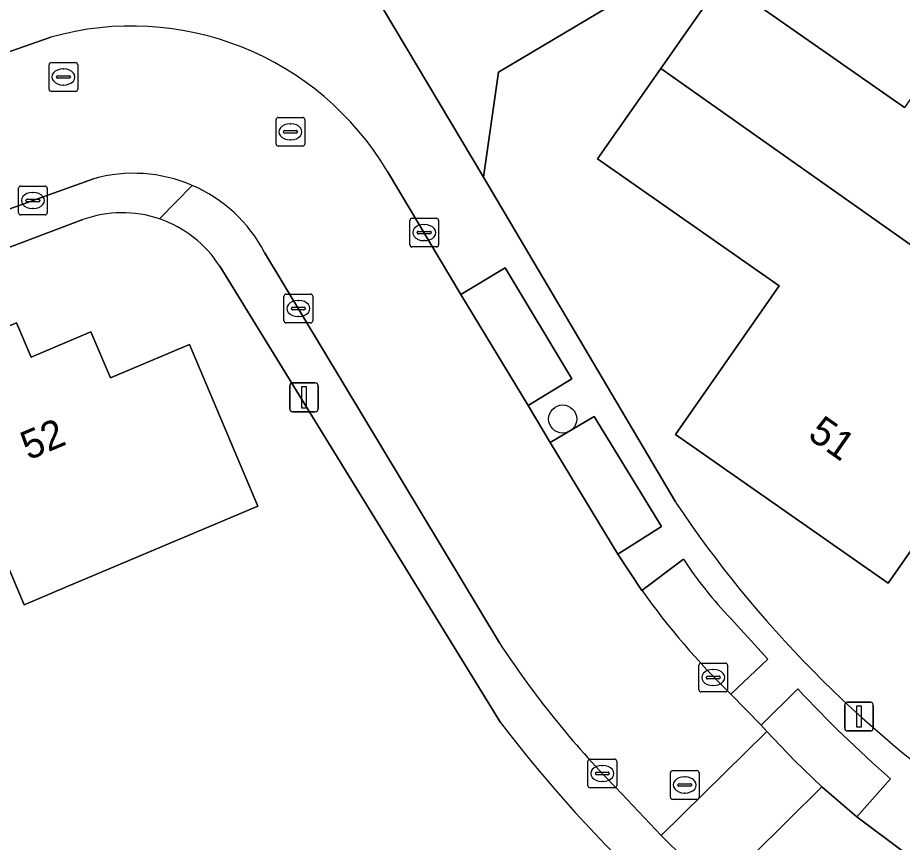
# Model space of a CAD drawing. Extents: x 158472 to 159562, y 388525 to 389606.
# Drawn here: x 158639.23 to 158670, y 389141.26 to 389169.94 of the extents above; entities that cross this region are included whole.
import ezdxf

# ---------------------------------------------------------------- set-up
doc = ezdxf.new("R2010")
doc.units = 0
for name, color, linetype in [('IMGEO_Boom', 7, 'Continuous'), ('IMGEO_Erf', 7, 'Continuous'), ('IMGEO_Kolk', 7, 'Continuous'), ('IMGEO_Lichtmast', 7, 'Continuous'), ('IMGEO_Pand', 7, 'Continuous'), ('IMGEO_Pand_nummerreeks', 7, 'Continuous'), ('IMGEO_Parkeervlak_open', 7, 'Continuous'), ('IMGEO_Rijbaan_lokaal_open', 7, 'Continuous'), ('IMGEO_Rioolput', 7, 'Continuous'), ('IMGEO_Voetpad_open', 7, 'Continuous')]:
    doc.layers.add(name, color=color, linetype=linetype)

msp = doc.modelspace()

# ---------------------------------------------------------------- linework, layer by layer
at = {"layer": 'IMGEO_Boom'}
msp.add_circle((158658.186, 389155.985), 0.489, dxfattribs=at)
at = {"layer": 'IMGEO_Erf'}
for points in [[(158700.627, 389182.286), (158698.836, 389183.446), (158692.609, 389183.031), (158688.432, 389180.566), (158683.204, 389177.481), (158678.402, 389174.647), (158675.448, 389179.639), (158670.832, 389176.896), (158655.952, 389168.05), (158655.435, 389164.4), (158662.108, 389153.099)], [(158672.532, 389154.595), (158669.511, 389150.277), (158662.113, 389155.452), (158665.723, 389160.613), (158659.401, 389165.036), (158661.596, 389168.173), (158663.746, 389171.247), (158670.076, 389166.819)], [(158641.493, 389162.92), (158633.847, 389160.041), (158632.657, 389159.567), (158621.842, 389155.257), (158610.71, 389150.237), (158601.848, 389145.539)], [(158656.021, 389145.431), (158646.254, 389161.303)]]:
    msp.add_lwpolyline(points, dxfattribs=at)
msp.add_lwpolyline([(158636.401, 389156.748), (158636.852, 389156.939), (158636.346, 389158.136), (158639.183, 389159.335), (158639.689, 389158.138), (158641.773, 389159.018), (158642.451, 389157.413), (158645.201, 389158.575), (158647.577, 389152.953), (158640.926, 389150.143), (158639.455, 389149.521)], close=True, dxfattribs=at)
for centre, radius, start, end in [((158642.865, 389159.137), 4.025, 71.2661, 109.9379), ((158642.861, 389159.137), 4.025, 32.5467, 71.2017), ((158695.367, 389175.325), 40.002, 213.754, 235.4941), ((158695.238, 389175.428), 49.374, 217.4119, 236.2911)]:
    msp.add_arc(centre, radius, start, end, dxfattribs=at)
at = {"layer": 'IMGEO_Kolk'}
for p, q in [((158639.329, 389164.086), (158640.181, 389164.086)), ((158639.254, 389163.16), (158639.254, 389164.012)), ((158639.742, 389163.866), (158639.767, 389163.866)), ((158640.255, 389164.012), (158640.255, 389163.16)), ((158639.513, 389163.58), (158639.513, 389163.592)), ((158639.951, 389163.543), (158639.553, 389163.543)), ((158639.556, 389163.629), (158639.954, 389163.629)), ((158639.997, 389163.592), (158639.997, 389163.58)), ((158639.765, 389163.306), (158639.74, 389163.306)), ((158640.181, 389163.086), (158639.329, 389163.086)), ((158652.868, 389162.043), (158652.868, 389162.895)), ((158652.943, 389162.969), (158653.795, 389162.969)), ((158653.869, 389162.895), (158653.869, 389162.043)), ((158653.17, 389162.512), (158653.568, 389162.512)), ((158653.356, 389162.749), (158653.381, 389162.749)), ((158653.127, 389162.463), (158653.127, 389162.475)), ((158653.565, 389162.426), (158653.167, 389162.426)), ((158653.611, 389162.475), (158653.611, 389162.463)), ((158653.795, 389161.969), (158652.943, 389161.969)), ((158653.379, 389162.189), (158653.354, 389162.189)), ((158648.49, 389159.403), (158648.49, 389160.255)), ((158648.565, 389160.329), (158649.417, 389160.329)), ((158648.978, 389160.109), (158649.003, 389160.109)), ((158649.491, 389160.255), (158649.491, 389159.403)), ((158648.749, 389159.823), (158648.749, 389159.835)), ((158649.187, 389159.786), (158648.789, 389159.786)), ((158648.792, 389159.872), (158649.19, 389159.872)), ((158649.233, 389159.835), (158649.233, 389159.823)), ((158649.001, 389159.549), (158648.976, 389159.549)), ((158649.417, 389159.329), (158648.565, 389159.329)), ((158662.923, 389146.567), (158662.923, 389147.419)), ((158662.998, 389147.493), (158663.85, 389147.493)), ((158663.924, 389147.419), (158663.924, 389146.567)), ((158663.411, 389147.273), (158663.436, 389147.273)), ((158663.182, 389146.987), (158663.182, 389146.999)), ((158663.62, 389146.95), (158663.222, 389146.95)), ((158663.225, 389147.036), (158663.623, 389147.036)), ((158663.666, 389146.999), (158663.666, 389146.987)), ((158663.434, 389146.713), (158663.409, 389146.713)), ((158663.85, 389146.493), (158662.998, 389146.493)), ((158659.065, 389143.231), (158659.065, 389144.083)), ((158659.14, 389144.157), (158659.992, 389144.157)), ((158660.066, 389144.083), (158660.066, 389143.231)), ((158659.553, 389143.937), (158659.578, 389143.937)), ((158659.324, 389143.651), (158659.324, 389143.663)), ((158659.762, 389143.614), (158659.364, 389143.614)), ((158659.367, 389143.7), (158659.765, 389143.7)), ((158659.808, 389143.663), (158659.808, 389143.651)), ((158659.992, 389143.157), (158659.14, 389143.157)), ((158659.576, 389143.377), (158659.551, 389143.377))]:
    msp.add_line(p, q, dxfattribs=at)
for points in [[(158639.329, 389164.086), (158640.181, 389164.086)], [(158639.254, 389163.16), (158639.254, 389164.012)], [(158640.255, 389164.012), (158640.255, 389163.16)], [(158640.181, 389163.086), (158639.329, 389163.086)], [(158652.868, 389162.043), (158652.868, 389162.895)], [(158652.943, 389162.969), (158653.795, 389162.969)], [(158653.869, 389162.895), (158653.869, 389162.043)], [(158653.795, 389161.969), (158652.943, 389161.969)], [(158648.49, 389159.403), (158648.49, 389160.255)], [(158648.565, 389160.329), (158649.417, 389160.329)], [(158649.491, 389160.255), (158649.491, 389159.403)], [(158649.417, 389159.329), (158648.565, 389159.329)], [(158662.923, 389146.567), (158662.923, 389147.419)], [(158662.998, 389147.493), (158663.85, 389147.493)], [(158663.924, 389147.419), (158663.924, 389146.567)], [(158663.85, 389146.493), (158662.998, 389146.493)], [(158659.065, 389143.231), (158659.065, 389144.083)], [(158659.14, 389144.157), (158659.992, 389144.157)], [(158660.066, 389144.083), (158660.066, 389143.231)], [(158659.992, 389143.157), (158659.14, 389143.157)]]:
    msp.add_lwpolyline(points, dxfattribs=at)
for centre, radius, start, end in [((158639.331, 389164.01), 0.0765, 91.552, 178.448), ((158639.331, 389164.01), 0.0765, 91.552, 178.448), ((158640.179, 389164.01), 0.0765, 1.552, 88.448), ((158640.179, 389164.01), 0.0765, 1.552, 88.448), ((158639.553, 389163.589), 0.0403, 85.8775, 175.7526), ((158639.55, 389163.579), 0.0366, 178.938, 274.7102), ((158639.954, 389163.586), 0.043, 264.8664, 352.4533), ((158639.958, 389163.591), 0.0386, 1.7309, 96.639), ((158639.331, 389163.162), 0.0765, 181.552, 268.448), ((158639.331, 389163.162), 0.0765, 181.552, 268.448), ((158640.179, 389163.162), 0.0765, 271.552, 358.448), ((158640.179, 389163.162), 0.0765, 271.552, 358.448), ((158652.945, 389162.893), 0.0765, 91.552, 178.448), ((158652.945, 389162.893), 0.0765, 91.552, 178.448), ((158653.793, 389162.893), 0.0765, 1.552, 88.448), ((158653.793, 389162.893), 0.0765, 1.552, 88.448), ((158653.167, 389162.472), 0.0403, 85.8775, 175.7526), ((158653.572, 389162.474), 0.0386, 1.7309, 96.639), ((158653.164, 389162.462), 0.0366, 178.938, 274.7102), ((158653.568, 389162.469), 0.043, 264.8664, 352.4533), ((158652.945, 389162.045), 0.0765, 181.552, 268.448), ((158652.945, 389162.045), 0.0765, 181.552, 268.448), ((158653.793, 389162.045), 0.0765, 271.552, 358.448), ((158653.793, 389162.045), 0.0765, 271.552, 358.448), ((158648.567, 389160.253), 0.0765, 91.552, 178.448), ((158648.567, 389160.253), 0.0765, 91.552, 178.448), ((158649.415, 389160.253), 0.0765, 1.552, 88.448), ((158649.415, 389160.253), 0.0765, 1.552, 88.448), ((158648.789, 389159.832), 0.0403, 85.8775, 175.7526), ((158648.786, 389159.822), 0.0366, 178.938, 274.7102), ((158649.19, 389159.829), 0.043, 264.8664, 352.4533), ((158649.194, 389159.834), 0.0386, 1.7309, 96.639), ((158648.567, 389159.405), 0.0765, 181.552, 268.448), ((158648.567, 389159.405), 0.0765, 181.552, 268.448), ((158649.415, 389159.405), 0.0765, 271.552, 358.448), ((158649.415, 389159.405), 0.0765, 271.552, 358.448), ((158663, 389147.417), 0.0765, 91.552, 178.448), ((158663, 389147.417), 0.0765, 91.552, 178.448), ((158663.848, 389147.417), 0.0765, 1.552, 88.448), ((158663.848, 389147.417), 0.0765, 1.552, 88.448), ((158663.222, 389146.996), 0.0403, 85.8775, 175.7526), ((158663.219, 389146.986), 0.0366, 178.938, 274.7102), ((158663.623, 389146.993), 0.043, 264.8664, 352.4533), ((158663.627, 389146.998), 0.0386, 1.7309, 96.639), ((158663, 389146.569), 0.0765, 181.552, 268.448), ((158663, 389146.569), 0.0765, 181.552, 268.448), ((158663.848, 389146.569), 0.0765, 271.552, 358.448), ((158663.848, 389146.569), 0.0765, 271.552, 358.448), ((158659.142, 389144.081), 0.0765, 91.552, 178.448), ((158659.142, 389144.081), 0.0765, 91.552, 178.448), ((158659.99, 389144.081), 0.0765, 1.552, 88.448), ((158659.99, 389144.081), 0.0765, 1.552, 88.448), ((158659.364, 389143.66), 0.0403, 85.8775, 175.7526), ((158659.361, 389143.65), 0.0366, 178.938, 274.7102), ((158659.765, 389143.657), 0.043, 264.8664, 352.4533), ((158659.769, 389143.662), 0.0386, 1.7309, 96.639), ((158659.142, 389143.233), 0.0765, 181.552, 268.448), ((158659.142, 389143.233), 0.0765, 181.552, 268.448), ((158659.99, 389143.233), 0.0765, 271.552, 358.448), ((158659.99, 389143.233), 0.0765, 271.552, 358.448)]:
    msp.add_arc(centre, radius, start, end, dxfattribs=at)
for centre, major_axis, ratio, start_param, end_param in [((158639.741, 389163.586), (-0.387, 0.002), 0.722429, 4.712389, 7.853982), ((158639.766, 389163.586), (-0.39, 0.002), 0.717154, 1.570796, 4.712389), ((158653.355, 389162.469), (-0.387, 0.002), 0.722429, 4.712389, 7.853982), ((158653.38, 389162.469), (-0.39, 0.002), 0.717154, 1.570796, 4.712389), ((158648.977, 389159.829), (-0.387, 0.002), 0.722429, 4.712389, 7.853982), ((158649.002, 389159.829), (-0.39, 0.002), 0.717154, 1.570796, 4.712389), ((158663.41, 389146.993), (-0.387, 0.002), 0.722429, 4.712389, 7.853982), ((158663.435, 389146.993), (-0.39, 0.002), 0.717154, 1.570796, 4.712389), ((158659.552, 389143.657), (-0.387, 0.002), 0.722429, 4.712389, 7.853982), ((158659.577, 389143.657), (-0.39, 0.002), 0.717154, 1.570796, 4.712389)]:
    msp.add_ellipse(centre, major_axis=major_axis, ratio=ratio, start_param=start_param, end_param=end_param, dxfattribs=at)
at = {"layer": 'IMGEO_Lichtmast'}
for p, q in [((158648.69, 389156.339), (158648.69, 389157.139)), ((158648.69, 389157.139), (158648.69, 389156.339)), ((158648.79, 389157.239), (158649.58, 389157.239)), ((158649.58, 389157.239), (158648.79, 389157.239)), ((158649.68, 389157.139), (158649.68, 389156.339)), ((158649.68, 389156.339), (158649.68, 389157.139)), ((158649.58, 389156.239), (158648.79, 389156.239)), ((158648.79, 389156.239), (158649.58, 389156.239)), ((158668, 389145.236), (158668, 389146.036)), ((158668, 389146.036), (158668, 389145.236)), ((158668.1, 389146.136), (158668.89, 389146.136)), ((158668.89, 389146.136), (158668.1, 389146.136)), ((158668.99, 389146.036), (158668.99, 389145.236)), ((158668.99, 389145.236), (158668.99, 389146.036)), ((158668.89, 389145.136), (158668.1, 389145.136)), ((158668.1, 389145.136), (158668.89, 389145.136))]:
    msp.add_line(p, q, dxfattribs=at)
for points in [[(158649.11, 389157.114), (158649.26, 389157.114), (158649.26, 389156.364), (158649.11, 389156.364), (158649.11, 389157.114)], [(158668.42, 389146.011), (158668.57, 389146.011), (158668.57, 389145.261), (158668.42, 389145.261), (158668.42, 389146.011)]]:
    msp.add_lwpolyline(points, dxfattribs=at)
for centre, start, end in [((158648.79, 389157.139), 90, 180), ((158648.79, 389157.139), 90, 180), ((158649.58, 389157.139), 0, 90), ((158649.58, 389157.139), 360, 90), ((158648.79, 389156.339), 180, 270), ((158648.79, 389156.339), 180, 270), ((158649.58, 389156.339), 270, 0), ((158649.58, 389156.339), 270, 0), ((158668.1, 389146.036), 90, 180), ((158668.1, 389146.036), 90, 180), ((158668.89, 389146.036), 0, 90), ((158668.89, 389146.036), 360, 90), ((158668.1, 389145.236), 180, 270), ((158668.1, 389145.236), 180, 270), ((158668.89, 389145.236), 270, 0), ((158668.89, 389145.236), 270, 0)]:
    msp.add_arc(centre, 0.1, start, end, dxfattribs=at)
at = {"layer": 'IMGEO_Pand'}
for points in [[(158674.167, 389171.758), (158673.74, 389172.057), (158670.076, 389166.819), (158663.746, 389171.247), (158661.596, 389168.173), (158684.147, 389152.269), (158685.907, 389154.786), (158686.924, 389156.24), (158686.58, 389156.481), (158685.627, 389157.148), (158678.041, 389162.454), (158681.139, 389166.882)], [(158661.596, 389168.173), (158659.401, 389165.036), (158665.723, 389160.613), (158662.113, 389155.452), (158669.511, 389150.277), (158672.532, 389154.595), (158680.762, 389148.838), (158681.248, 389148.498), (158681.423, 389148.375), (158683.263, 389151.005), (158683.694, 389151.621), (158684.147, 389152.269)], [(158640.926, 389150.143), (158647.577, 389152.953), (158645.201, 389158.575), (158642.451, 389157.413), (158641.773, 389159.018), (158639.689, 389158.138), (158639.183, 389159.335), (158636.346, 389158.136), (158636.852, 389156.939), (158636.401, 389156.748), (158639.455, 389149.521)]]:
    msp.add_lwpolyline(points, close=True, dxfattribs=at)
at = {"layer": 'IMGEO_Parkeervlak_open'}
for points in [[(158656.991, 389156.457), (158658.507, 389157.386), (158656.183, 389161.249), (158654.642, 389160.32)], [(158657.75, 389155.166), (158660.103, 389151.283), (158661.629, 389152.248), (158659.285, 389156.075)]]:
    msp.add_lwpolyline(points, close=True, dxfattribs=at)
for points in [[(158662.387, 389151.107), (158660.937, 389150.026)], [(158664.04, 389146.416), (158665.324, 389147.631), (158664.031, 389149.045)], [(158666.364, 389146.597), (158665.094, 389145.34), (158665.288, 389145.12), (158666.252, 389144.107), (158667.201, 389143.189), (158668.417, 389142.153), (158669.597, 389143.467)]]:
    msp.add_lwpolyline(points, dxfattribs=at)
for centre, radius, start, end in [((158674.432, 389159.024), 14.414, 213.316, 223.8136), ((158682.585, 389165.495), 26.606, 215.5485, 225.8134), ((158699.673, 389177.768), 45.619, 223.1004, 228.7544)]:
    msp.add_arc(centre, radius, start, end, dxfattribs=at)
at = {"layer": 'IMGEO_Rijbaan_lokaal_open'}
for points in [[(158700.46, 389190.505), (158699.672, 389190.531), (158682.509, 389189.809), (158656.246, 389174.054), (158649.656, 389174.086), (158655.435, 389164.4), (158655.952, 389168.05), (158670.832, 389176.896), (158675.448, 389179.639), (158683.554, 389184.436), (158692.484, 389184.906), (158692.609, 389183.031), (158698.836, 389183.446), (158700.627, 389182.286), (158717.787, 389171.87), (158734.995, 389161.565), (158752.23, 389151.341), (158752.415, 389151.212), (158767.109, 389142.447), (158767.367, 389141.09), (158767.718, 389139.244), (158775.758, 389148.251), (158772.095, 389147.687)], [(158667.201, 389143.189), (158666.252, 389144.107), (158665.288, 389145.12), (158661.617, 389141.493), (158662.458, 389140.667), (158663.593, 389139.621)]]:
    msp.add_lwpolyline(points, close=True, dxfattribs=at)
for points in [[(158640.38, 389169.266), (158637.553, 389168.276), (158633.271, 389166.705), (158630.058, 389165.442), (158626.256, 389163.948), (158622.064, 389162.197), (158616.512, 389159.83), (158615.843, 389159.54), (158617.944, 389154.862), (158619.114, 389155.378)], [(158660.937, 389150.026), (158660.103, 389151.283), (158657.75, 389155.166), (158656.991, 389156.457), (158654.642, 389160.32), (158652.092, 389164.593)], [(158635.412, 389162.03), (158641.867, 389164.341)], [(158641.867, 389164.341), (158635.412, 389162.03)], [(158644.158, 389162.948), (158645.292, 389164.113)], [(158645.292, 389164.113), (158644.158, 389162.948)], [(158601.848, 389145.539), (158610.71, 389150.237), (158621.842, 389155.257), (158632.657, 389159.567), (158633.847, 389160.041), (158641.493, 389162.92)], [(158647.814, 389161.783), (158655.987, 389148.199)], [(158655.987, 389148.199), (158647.814, 389161.783)], [(158646.254, 389161.303), (158656.021, 389145.431)], [(158660.036, 389143.166), (158661.617, 389141.493), (158665.288, 389145.12), (158665.094, 389145.34), (158664.04, 389146.416)], [(158663.593, 389139.621), (158662.458, 389140.667), (158661.617, 389141.493), (158660.036, 389143.166)], [(158668.668, 389135.691), (158700.051, 389113.689), (158712.105, 389105.251), (158715.048, 389109.451), (158714.59, 389109.772), (158710.878, 389112.337), (158703.009, 389117.912), (158699.282, 389120.506), (158698.044, 389121.368), (158694.513, 389123.837), (158686.589, 389129.391), (158683.027, 389131.885), (158681.802, 389132.741), (158678.316, 389135.175), (158670.083, 389140.909), (158668.417, 389142.153), (158667.201, 389143.189), (158663.593, 389139.621)]]:
    msp.add_lwpolyline(points, dxfattribs=at)
for centre, radius, start, end in [((158643.192, 389159.3), 10.355, 30.7393, 105.7575), ((158643.257, 389159.386), 5.146, 66.7088, 105.6742), ((158643.257, 389159.386), 5.146, 66.7088, 105.6742), ((158643.256, 389159.379), 5.153, 27.8065, 66.7257), ((158643.256, 389159.379), 5.153, 27.8065, 66.7257), ((158642.865, 389159.137), 4.025, 71.2661, 109.9379), ((158642.861, 389159.137), 4.025, 32.5467, 71.2017), ((158682.585, 389165.495), 26.606, 215.5485, 225.8134), ((158683.448, 389166.146), 32.806, 213.1663, 224.4663), ((158683.448, 389166.146), 32.806, 213.1663, 224.4663), ((158695.238, 389175.428), 49.374, 217.4119, 236.2911)]:
    msp.add_arc(centre, radius, start, end, dxfattribs=at)
at = {"layer": 'IMGEO_Rioolput'}
for p, q in [((158640.391, 389168.382), (158641.243, 389168.382)), ((158640.316, 389167.456), (158640.316, 389168.308)), ((158640.804, 389168.162), (158640.829, 389168.162)), ((158641.317, 389168.308), (158641.317, 389167.456)), ((158640.575, 389167.876), (158640.575, 389167.888)), ((158641.013, 389167.839), (158640.615, 389167.839)), ((158640.618, 389167.925), (158641.016, 389167.925)), ((158641.059, 389167.888), (158641.059, 389167.876)), ((158640.827, 389167.602), (158640.802, 389167.602)), ((158641.243, 389167.382), (158640.391, 389167.382)), ((158648.214, 389165.55), (158648.214, 389166.402)), ((158648.289, 389166.476), (158649.141, 389166.476)), ((158648.702, 389166.256), (158648.727, 389166.256)), ((158649.215, 389166.402), (158649.215, 389165.55)), ((158648.473, 389165.97), (158648.473, 389165.982)), ((158648.911, 389165.933), (158648.513, 389165.933)), ((158648.516, 389166.019), (158648.914, 389166.019)), ((158648.957, 389165.982), (158648.957, 389165.97)), ((158648.725, 389165.696), (158648.7, 389165.696)), ((158649.141, 389165.476), (158648.289, 389165.476)), ((158662.007, 389143.756), (158662.859, 389143.756)), ((158661.932, 389142.83), (158661.932, 389143.682)), ((158662.42, 389143.536), (158662.445, 389143.536)), ((158662.933, 389143.682), (158662.933, 389142.83)), ((158662.191, 389143.25), (158662.191, 389143.262)), ((158662.629, 389143.213), (158662.231, 389143.213)), ((158662.234, 389143.299), (158662.632, 389143.299)), ((158662.675, 389143.262), (158662.675, 389143.25)), ((158662.443, 389142.976), (158662.418, 389142.976)), ((158662.859, 389142.756), (158662.007, 389142.756))]:
    msp.add_line(p, q, dxfattribs=at)
for points in [[(158640.391, 389168.382), (158641.243, 389168.382)], [(158640.316, 389167.456), (158640.316, 389168.308)], [(158641.317, 389168.308), (158641.317, 389167.456)], [(158641.243, 389167.382), (158640.391, 389167.382)], [(158648.214, 389165.55), (158648.214, 389166.402)], [(158648.289, 389166.476), (158649.141, 389166.476)], [(158649.215, 389166.402), (158649.215, 389165.55)], [(158649.141, 389165.476), (158648.289, 389165.476)], [(158662.007, 389143.756), (158662.859, 389143.756)], [(158661.932, 389142.83), (158661.932, 389143.682)], [(158662.933, 389143.682), (158662.933, 389142.83)], [(158662.859, 389142.756), (158662.007, 389142.756)]]:
    msp.add_lwpolyline(points, dxfattribs=at)
for centre, radius, start, end in [((158640.393, 389168.306), 0.0765, 91.552, 178.448), ((158640.393, 389168.306), 0.0765, 91.552, 178.448), ((158641.241, 389168.306), 0.0765, 1.552, 88.448), ((158641.241, 389168.306), 0.0765, 1.552, 88.448), ((158640.615, 389167.885), 0.0403, 85.8775, 175.7526), ((158640.612, 389167.875), 0.0366, 178.938, 274.7102), ((158641.016, 389167.882), 0.043, 264.8664, 352.4533), ((158641.02, 389167.887), 0.0386, 1.7309, 96.639), ((158640.393, 389167.458), 0.0765, 181.552, 268.448), ((158640.393, 389167.458), 0.0765, 181.552, 268.448), ((158641.241, 389167.458), 0.0765, 271.552, 358.448), ((158641.241, 389167.458), 0.0765, 271.552, 358.448), ((158648.291, 389166.4), 0.0765, 91.552, 178.448), ((158648.291, 389166.4), 0.0765, 91.552, 178.448), ((158649.139, 389166.4), 0.0765, 1.552, 88.448), ((158649.139, 389166.4), 0.0765, 1.552, 88.448), ((158648.513, 389165.979), 0.0403, 85.8775, 175.7526), ((158648.51, 389165.969), 0.0366, 178.938, 274.7102), ((158648.914, 389165.976), 0.043, 264.8664, 352.4533), ((158648.918, 389165.981), 0.0386, 1.7309, 96.639), ((158648.291, 389165.552), 0.0765, 181.552, 268.448), ((158648.291, 389165.552), 0.0765, 181.552, 268.448), ((158649.139, 389165.552), 0.0765, 271.552, 358.448), ((158649.139, 389165.552), 0.0765, 271.552, 358.448), ((158662.009, 389143.68), 0.0765, 91.552, 178.448), ((158662.009, 389143.68), 0.0765, 91.552, 178.448), ((158662.857, 389143.68), 0.0765, 1.552, 88.448), ((158662.857, 389143.68), 0.0765, 1.552, 88.448), ((158662.231, 389143.259), 0.0403, 85.8775, 175.7526), ((158662.228, 389143.249), 0.0366, 178.938, 274.7102), ((158662.632, 389143.256), 0.043, 264.8664, 352.4533), ((158662.636, 389143.261), 0.0386, 1.7309, 96.639), ((158662.009, 389142.832), 0.0765, 181.552, 268.448), ((158662.009, 389142.832), 0.0765, 181.552, 268.448), ((158662.857, 389142.832), 0.0765, 271.552, 358.448), ((158662.857, 389142.832), 0.0765, 271.552, 358.448)]:
    msp.add_arc(centre, radius, start, end, dxfattribs=at)
for centre, major_axis, ratio, start_param, end_param in [((158640.803, 389167.882), (-0.387, 0.002), 0.722429, 4.712389, 7.853982), ((158640.828, 389167.882), (-0.39, 0.002), 0.717154, 1.570796, 4.712389), ((158648.701, 389165.976), (-0.387, 0.002), 0.722429, 4.712389, 7.853982), ((158648.726, 389165.976), (-0.39, 0.002), 0.717154, 1.570796, 4.712389), ((158662.419, 389143.256), (-0.387, 0.002), 0.722429, 4.712389, 7.853982), ((158662.444, 389143.256), (-0.39, 0.002), 0.717154, 1.570796, 4.712389)]:
    msp.add_ellipse(centre, major_axis=major_axis, ratio=ratio, start_param=start_param, end_param=end_param, dxfattribs=at)
at = {"layer": 'IMGEO_Voetpad_open'}
for points in [[(158649.656, 389174.086), (158646.671, 389174.101), (158642.458, 389173.096), (158642.657, 389172.548), (158639.743, 389171.99), (158636.574, 389170.868), (158636.916, 389169.918), (158637.553, 389168.276), (158640.38, 389169.266)], [(158662.108, 389153.099), (158655.435, 389164.4), (158649.656, 389174.086)], [(158652.092, 389164.593), (158654.642, 389160.32), (158656.183, 389161.249), (158658.507, 389157.386), (158656.991, 389156.457), (158657.75, 389155.166), (158659.285, 389156.075), (158661.629, 389152.248), (158660.103, 389151.283), (158660.937, 389150.026), (158662.387, 389151.107)], [(158664.031, 389149.045), (158665.324, 389147.631), (158664.04, 389146.416), (158665.094, 389145.34), (158666.364, 389146.597)], [(158669.597, 389143.467), (158668.417, 389142.153), (158670.083, 389140.909), (158678.316, 389135.175), (158679.337, 389136.657), (158682.838, 389134.223), (158681.802, 389132.741), (158683.027, 389131.885), (158684.068, 389133.353), (158687.626, 389130.849), (158686.589, 389129.391), (158694.513, 389123.837), (158695.539, 389125.304), (158699.087, 389122.82), (158698.044, 389121.368), (158699.282, 389120.506)]]:
    msp.add_lwpolyline(points, dxfattribs=at)
for centre, radius, start, end in [((158643.192, 389159.3), 10.355, 30.7393, 105.7575), ((158695.367, 389175.325), 40.002, 213.754, 235.4941), ((158674.432, 389159.024), 14.414, 213.316, 223.8136), ((158699.673, 389177.768), 45.619, 223.1004, 228.7544)]:
    msp.add_arc(centre, radius, start, end, dxfattribs=at)

# ---------------------------------------------------------------- texts
at = {"layer": 'IMGEO_Pand_nummerreeks'}
for s, rotation, p in [('51', 325.0267, (158666.672, 389155.339)), ('52', 22.907, (158639.6, 389154.539))]:
    msp.add_text(s, height=1, rotation=rotation, dxfattribs=at).set_placement(p)

doc.saveas('drawing.dxf')
